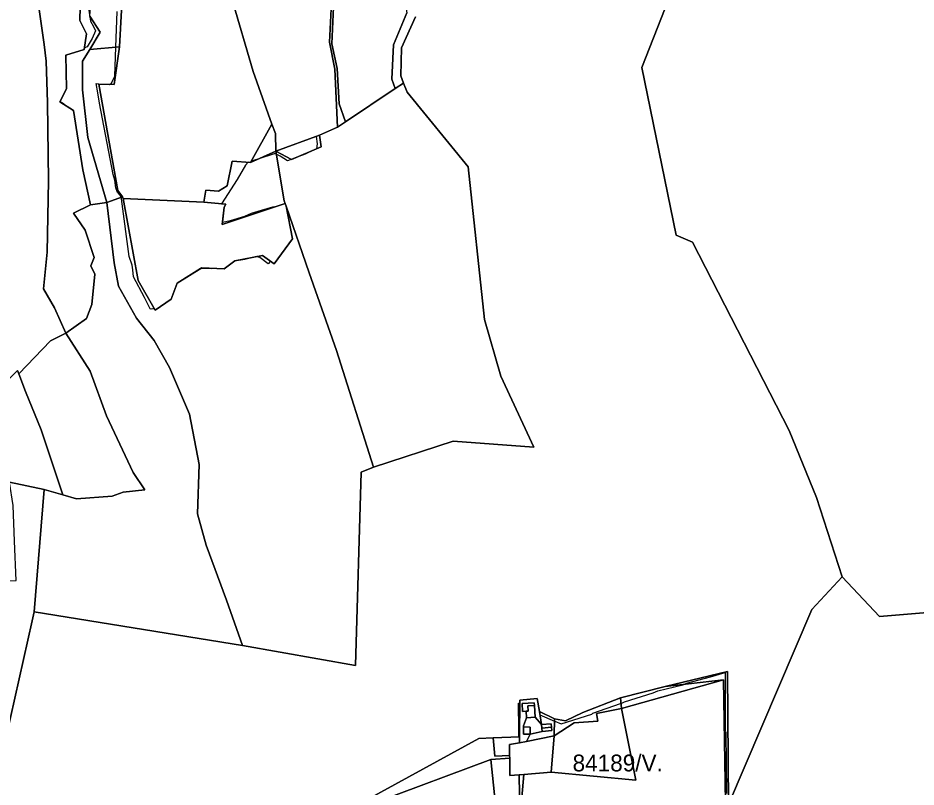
# Model space of a CAD drawing. Extents: x -477304 to -465429, y -1159113 to -1149210.
# Drawn here: x -473800 to -473001, y -1155092 to -1154407 of the extents above; entities that cross this region are included whole.
import ezdxf

# ---------------------------------------------------------------- set-up
doc = ezdxf.new("R2010")
doc.units = 0
for name, color, linetype in [('BPEJ_s', 7, 'Continuous'), ('ostatni_s', 7, 'Continuous'), ('PUPFL_s', 7, 'Continuous'), ('trav_porost_s', 7, 'Continuous'), ('zahrada_s', 7, 'Continuous')]:
    doc.layers.add(name, color=color, linetype=linetype)

msp = doc.modelspace()

# ---------------------------------------------------------------- linework, layer by layer
at = {"layer": 'BPEJ_s'}
for points in [[(-473742.87, -1154363), (-473735.71, -1154409.89), (-473733.21, -1154414.66), (-473731.25, -1154418.4), (-473734.22, -1154425.2), (-473738.9, -1154432.86)], [(-473742.87, -1154363), (-473735.71, -1154409.89), (-473733.21, -1154414.66), (-473731.25, -1154418.4), (-473734.22, -1154425.2), (-473738.9, -1154432.86)], [(-473521.71, -1154398.75), (-473523.18, -1154428.68), (-473518.36, -1154452.56), (-473515.98, -1154504.36), (-473532, -1154511.28), (-473535.12, -1154512.43), (-473534.13, -1154519.19), (-473534.56, -1154523.44), (-473536.79, -1154524.51), (-473544.76, -1154528.33), (-473553.68, -1154531.71), (-473557.19, -1154533.04), (-473560.5, -1154534.29), (-473566.87, -1154530.03), (-473570.43, -1154528.35), (-473570.92, -1154528.12), (-473572.41, -1154528.12), (-473586.83, -1154532.66), (-473592.89, -1154534.57), (-473593.46, -1154535.59), (-473595.47, -1154535.46), (-473597.92, -1154538.11), (-473605.36, -1154550.87), (-473619.21, -1154572.43), (-473615.39, -1154572.74), (-473616.79, -1154575.62), (-473618.31, -1154588.84), (-473611.1, -1154587.23), (-473598.35, -1154583.41), (-473592.39, -1154580.85), (-473583.55, -1154578.24), (-473573.68, -1154575.33), (-473570.15, -1154574.67), (-473562.59, -1154572.14), (-473561.76, -1154574.46), (-473556.04, -1154603.79), (-473572.41, -1154626), (-473575.74, -1154623.55), (-473577.6, -1154625.96), (-473585.16, -1154620.41), (-473586.31, -1154620.08), (-473588.14, -1154619.55), (-473598.35, -1154622.11), (-473607.6, -1154623.53), (-473616.76, -1154630.4), (-473623.98, -1154630.09), (-473628.54, -1154630.4), (-473637.83, -1154630.23), (-473658.6, -1154643.08), (-473664.14, -1154657.56), (-473678.26, -1154667.22), (-473679.25, -1154665.47), (-473680, -1154665.91), (-473681.7, -1154666.34), (-473682.55, -1154665.91), (-473687.76, -1154655.93), (-473697.44, -1154637.42), (-473698.19, -1154631.36), (-473698.71, -1154627.21), (-473701.26, -1154619.55), (-473708.07, -1154568.1), (-473708.3, -1154567.55), (-473708.64, -1154566.75), (-473709.34, -1154565.12), (-473711.68, -1154562.57), (-473713.17, -1154558.31), (-473714.02, -1154551.51), (-473715.72, -1154546.41), (-473727.81, -1154483.03), (-473729.33, -1154473.68), (-473730.68, -1154465.43), (-473728.69, -1154465.6), (-473723.13, -1154466.1), (-473718.75, -1154466.23), (-473717, -1154465.18), (-473714.02, -1154458.8), (-473713.17, -1154433.1), (-473712.11, -1154401.39)], [(-473521.71, -1154398.75), (-473523.18, -1154428.68), (-473518.36, -1154452.56), (-473515.98, -1154504.36), (-473532, -1154511.28), (-473535.12, -1154512.43), (-473534.13, -1154519.19), (-473534.56, -1154523.44), (-473536.79, -1154524.51), (-473544.76, -1154528.33), (-473553.68, -1154531.71), (-473557.19, -1154533.04), (-473560.5, -1154534.29), (-473566.87, -1154530.03), (-473570.43, -1154528.35), (-473570.92, -1154528.12), (-473572.41, -1154528.12), (-473586.83, -1154532.66), (-473592.89, -1154534.57), (-473593.46, -1154535.59), (-473595.47, -1154535.46), (-473597.92, -1154538.11), (-473605.36, -1154550.87), (-473619.21, -1154572.43), (-473615.39, -1154572.74), (-473616.79, -1154575.62), (-473618.31, -1154588.84), (-473611.1, -1154587.23), (-473598.35, -1154583.41), (-473592.39, -1154580.85), (-473583.55, -1154578.24), (-473573.68, -1154575.33), (-473570.15, -1154574.67), (-473562.59, -1154572.14), (-473561.76, -1154574.46), (-473556.04, -1154603.79), (-473572.41, -1154626), (-473575.74, -1154623.55), (-473577.6, -1154625.96), (-473585.16, -1154620.41), (-473586.31, -1154620.08), (-473588.14, -1154619.55), (-473598.35, -1154622.11), (-473607.6, -1154623.53), (-473616.76, -1154630.4), (-473623.98, -1154630.09), (-473628.54, -1154630.4), (-473637.83, -1154630.23), (-473658.6, -1154643.08), (-473664.14, -1154657.56), (-473678.26, -1154667.22), (-473679.25, -1154665.47), (-473680, -1154665.91), (-473681.7, -1154666.34), (-473682.55, -1154665.91), (-473687.76, -1154655.93), (-473697.44, -1154637.42), (-473698.19, -1154631.36), (-473698.71, -1154627.21), (-473701.26, -1154619.55), (-473708.07, -1154568.1), (-473708.3, -1154567.55), (-473708.64, -1154566.75), (-473709.34, -1154565.12), (-473711.68, -1154562.57), (-473713.17, -1154558.31), (-473714.02, -1154551.51), (-473715.72, -1154546.41), (-473727.81, -1154483.03), (-473729.33, -1154473.68), (-473730.68, -1154465.43), (-473728.69, -1154465.6), (-473723.13, -1154466.1), (-473718.75, -1154466.23), (-473717, -1154465.18), (-473714.02, -1154458.8), (-473713.17, -1154433.1), (-473712.11, -1154401.39)], [(-473738.9, -1154432.86), (-473741.07, -1154433.53), (-473741.28, -1154435.16), (-473757.81, -1154440.13), (-473757.24, -1154469.97), (-473762.92, -1154481.27), (-473759.74, -1154483.25), (-473757.75, -1154485.06), (-473750.87, -1154489.39), (-473742.62, -1154542.22), (-473735.66, -1154573.43), (-473750.81, -1154580.69), (-473740.58, -1154595.92), (-473732.65, -1154620.41), (-473735.39, -1154627.6), (-473731.79, -1154635.18), (-473734.49, -1154662.17), (-473739.33, -1154674.66), (-473757.86, -1154687.75), (-473771.26, -1154694.39), (-473799.66, -1154723.91), (-473800.79, -1154720.87)], [(-473738.9, -1154432.86), (-473741.07, -1154433.53), (-473741.28, -1154435.16), (-473757.81, -1154440.13), (-473757.24, -1154469.97), (-473762.92, -1154481.27), (-473759.74, -1154483.25), (-473757.75, -1154485.06), (-473750.87, -1154489.39), (-473742.62, -1154542.22), (-473735.66, -1154573.43), (-473750.81, -1154580.69), (-473740.58, -1154595.92), (-473732.65, -1154620.41), (-473735.39, -1154627.6), (-473731.79, -1154635.18), (-473734.49, -1154662.17), (-473739.33, -1154674.66), (-473757.86, -1154687.75), (-473771.26, -1154694.39), (-473799.66, -1154723.91), (-473800.79, -1154720.87)], [(-473489.74, -1155103.39), (-473390.35, -1155048.64), (-473377.43, -1155047.9), (-473354.66, -1155047.17), (-473354.66, -1155030.8), (-473354.88, -1155027.39), (-473354.87, -1155017.03), (-473353.66, -1155016.86), (-473353.64, -1155014.55), (-473338.29, -1155012.91), (-473336.36, -1155024.64), (-473335.9, -1155027.51), (-473322.9, -1155033.08), (-473322.57, -1155033.22), (-473316.82, -1155035.69), (-473289.6, -1155026.97), (-473288.75, -1155026.12), (-473264.08, -1155017.61), (-473263.65, -1155017.4), (-473260.68, -1155015.91), (-473235.16, -1155008.04), (-473230.91, -1155006.13), (-473208.8, -1155000.81), (-473207.87, -1155000.41), (-473205.39, -1154999.33), (-473184.16, -1154993.7), (-473170.94, -1154989.74), (-473170.94, -1155042.07), (-473170.68, -1155042.5), (-473170.31, -1155043.13), (-473169.88, -1155097.56)], [(-473489.74, -1155103.39), (-473390.35, -1155048.64), (-473377.43, -1155047.9), (-473354.66, -1155047.17), (-473354.66, -1155030.8), (-473354.88, -1155027.39), (-473354.87, -1155017.03), (-473353.66, -1155016.86), (-473353.64, -1155014.55), (-473338.29, -1155012.91), (-473336.36, -1155024.64), (-473335.9, -1155027.51), (-473322.9, -1155033.08), (-473322.57, -1155033.22), (-473316.82, -1155035.69), (-473289.6, -1155026.97), (-473288.75, -1155026.12), (-473264.08, -1155017.61), (-473263.65, -1155017.4), (-473260.68, -1155015.91), (-473235.16, -1155008.04), (-473230.91, -1155006.13), (-473208.8, -1155000.81), (-473207.87, -1155000.41), (-473205.39, -1154999.33), (-473184.16, -1154993.7), (-473170.94, -1154989.74), (-473170.94, -1155042.07), (-473170.68, -1155042.5), (-473170.31, -1155043.13), (-473169.88, -1155097.56)]]:
    msp.add_lwpolyline(points, dxfattribs=at)
at = {"layer": 'ostatni_s'}
for points in [[(-473734.76, -1154245.23), (-473746.67, -1154225.62), (-473740.17, -1154222.9), (-473735.6, -1154220.63), (-473727.5, -1154244.36), (-473728.65, -1154264.77), (-473731.37, -1154281.73), (-473735.6, -1154320.41), (-473731.98, -1154332.42), (-473722.93, -1154348.41), (-473708.25, -1154400.08), (-473709.85, -1154432.82), (-473736.53, -1154435.09), (-473727.09, -1154419.77), (-473736.3, -1154405.33), (-473734.66, -1154379.32), (-473744.86, -1154345.86), (-473748.62, -1154294.31), (-473740.24, -1154291.55), (-473732.46, -1154259)], [(-473514.58, -1154483.35), (-473508.81, -1154499.55), (-473515.98, -1154504.36), (-473518.36, -1154452.56), (-473523.18, -1154428.68), (-473521.71, -1154398.75), (-473534.06, -1154341.26), (-473542.34, -1154294.72), (-473537.52, -1154278.23), (-473533.15, -1154254.72), (-473529.76, -1154258.34), (-473540.5, -1154295.17), (-473532.15, -1154341.65), (-473519.54, -1154397.54), (-473520.9, -1154429.92), (-473516.41, -1154452.14)], [(-473263.14, -1155021.92), (-473264.22, -1155012.4), (-473224.27, -1155002.26), (-473172.54, -1154996.43)], [(-473346.52, -1155019.61), (-473346.29, -1155024.2), (-473348.2, -1155024.3), (-473351.28, -1155024.45), (-473351.63, -1155017.47), (-473340.84, -1155016.93), (-473340.72, -1155019.32)], [(-473348.2, -1155024.3), (-473346.29, -1155024.2), (-473346.52, -1155019.61), (-473340.72, -1155019.32), (-473340.2, -1155029.71), (-473347.91, -1155030.1)], [(-473350.37, -1155037.3), (-473347.91, -1155030.1), (-473340.2, -1155029.71), (-473334.51, -1155036.27), (-473334.22, -1155039.35), (-473333.93, -1155042.44), (-473344.49, -1155044.71), (-473344.45, -1155038.41), (-473350.49, -1155038.37)], [(-473350.53, -1155044.67), (-473350.49, -1155038.37), (-473344.45, -1155038.41), (-473344.49, -1155044.71)], [(-473325.56, -1155038.54), (-473334.22, -1155039.35), (-473334.51, -1155036.27), (-473325.85, -1155035.45)], [(-473333.93, -1155042.44), (-473334.22, -1155039.35), (-473325.56, -1155038.54), (-473325.27, -1155041.62)]]:
    msp.add_lwpolyline(points, close=True, dxfattribs=at)
msp.add_lwpolyline([(-473736.3, -1154405.33), (-473727.09, -1154419.77), (-473736.53, -1154435.09), (-473743.01, -1154445.61), (-473742.84, -1154470.92), (-473738.24, -1154513.31), (-473721.32, -1154571.37), (-473735.66, -1154573.43), (-473742.62, -1154542.22), (-473750.87, -1154489.39), (-473763.12, -1154481.67), (-473757.24, -1154469.97), (-473757.81, -1154440.13), (-473741.28, -1154435.16), (-473739.47, -1154421.27), (-473745.27, -1154409.34), (-473744.59, -1154384.85)], dxfattribs=at)
at = {"layer": 'PUPFL_s'}
for points in [[(-472801.98, -1154920.79), (-473033.72, -1154939.88), (-473067.01, -1154904.59), (-473089.68, -1154834.02), (-473114.14, -1154774.45), (-473200.2, -1154606.58), (-473214.68, -1154600.56), (-473245.06, -1154451.04), (-473214.02, -1154371.72), (-473207.58, -1154353.6), (-473202.08, -1154333.7), (-473192.34, -1154285.76), (-473180.59, -1154251.27), (-473170.89, -1154246.71), (-473014.5, -1154178.21), (-472985.59, -1154174.56)], [(-473214.02, -1154371.72), (-473245.06, -1154451.04), (-473214.68, -1154600.56), (-473200.2, -1154606.58), (-473114.14, -1154774.45), (-473089.68, -1154834.02), (-473067.01, -1154904.59), (-473093.82, -1154933.76), (-473168.03, -1155107.51), (-473168.97, -1154989.09), (-473224.27, -1155002.26), (-473264.22, -1155012.4), (-473297.53, -1155025.46), (-473313.06, -1155032.8), (-473322.84, -1155031.01), (-473336.36, -1155024.64), (-473338.29, -1155012.91), (-473353.64, -1155014.55), (-473353.96, -1155047.15), (-473377.43, -1155047.9), (-473390.35, -1155048.64), (-473489.74, -1155103.39)], [(-473826.55, -1155115.89), (-473787.7, -1154943.82), (-473785.88, -1154935.82), (-473600.55, -1154965.92), (-473499.94, -1154983.67), (-473495.04, -1154811.48), (-473484.02, -1154806.92), (-473413.02, -1154784.01), (-473341.31, -1154789.07), (-473370.58, -1154726.12), (-473385.3, -1154675.41), (-473399.61, -1154539.62), (-473454.14, -1154473.17), (-473457.25, -1154464.97), (-473459.69, -1154458.53), (-473459.04, -1154433.53), (-473446.64, -1154405.94)], [(-473446.64, -1154405.94), (-473459.04, -1154433.53), (-473459.69, -1154458.53), (-473457.25, -1154464.97), (-473464.56, -1154469.87), (-473467.69, -1154461.59), (-473466.25, -1154430.93), (-473454.38, -1154402.58)], [(-473261.67, -1155182.7), (-473332.13, -1155170.24), (-473353.67, -1155166.14), (-473354.82, -1155135.11), (-473345.7, -1155136.78), (-473324.3, -1155141.25), (-473310.8, -1155141.72), (-473268.06, -1155134.61), (-473230.58, -1155126.8), (-473170.66, -1155108.36), (-473168.03, -1155107.51), (-473093.82, -1154933.76), (-473067.01, -1154904.59), (-473033.72, -1154939.88), (-472801.98, -1154920.79)]]:
    msp.add_lwpolyline(points, dxfattribs=at)
for points in [[(-473516.41, -1154452.14), (-473520.9, -1154429.92), (-473519.54, -1154397.54), (-473532.15, -1154341.65), (-473540.5, -1154295.17), (-473529.76, -1154258.34), (-473526.99, -1154260.49), (-473520.43, -1154258.61), (-473495.41, -1154264.28), (-473478.7, -1154263.34), (-473468.01, -1154281.07), (-473466.33, -1154298.92), (-473468.67, -1154309.07), (-473468.86, -1154327.08), (-473464.45, -1154348.21), (-473467.62, -1154368.4), (-473456.29, -1154390.9), (-473454.38, -1154402.58), (-473466.25, -1154430.93), (-473467.69, -1154461.59), (-473464.56, -1154469.87), (-473508.81, -1154499.55), (-473514.58, -1154483.35)], [(-473736.53, -1154435.09), (-473709.85, -1154432.82), (-473714.87, -1154466.35), (-473728.4, -1154465.94), (-473711.33, -1154560.8), (-473707.35, -1154566.28), (-473721.32, -1154571.37), (-473738.24, -1154513.31), (-473742.84, -1154470.92), (-473743.01, -1154445.61)], [(-473399.61, -1154539.62), (-473385.3, -1154675.41), (-473370.58, -1154726.12), (-473341.31, -1154789.07), (-473413.02, -1154784.01), (-473484.02, -1154806.92), (-473516.79, -1154703.2), (-473541.1, -1154633.88), (-473561.76, -1154574.46), (-473562.59, -1154572.14), (-473563.43, -1154569.79), (-473570.89, -1154525.62), (-473557.02, -1154533.13), (-473530.42, -1154521.8), (-473532, -1154511.28), (-473515.98, -1154504.36), (-473508.81, -1154499.55), (-473464.56, -1154469.87), (-473457.25, -1154464.97), (-473454.14, -1154473.17)], [(-473574.38, -1154501.45), (-473571.14, -1154510.02), (-473570.89, -1154525.62), (-473593.46, -1154535.59)], [(-473530.42, -1154521.8), (-473557.02, -1154533.13), (-473570.89, -1154525.62), (-473532, -1154511.28)], [(-473570.89, -1154525.62), (-473563.43, -1154569.79), (-473562.59, -1154572.14), (-473618.55, -1154590.88), (-473616.79, -1154575.62), (-473615.39, -1154572.74), (-473635.05, -1154571.12), (-473633.08, -1154560.34), (-473621.89, -1154561.28), (-473614.2, -1154556.61), (-473609.75, -1154534.55), (-473593.46, -1154535.59)], [(-473810.19, -1154819.81), (-473853.16, -1154801.88), (-473860.37, -1154780.69), (-473868.15, -1154763.25), (-473880.39, -1154753.45), (-473888.53, -1154759.94), (-473898.86, -1154758.53), (-473903.11, -1154628.1), (-473898.18, -1154579.94), (-473893.19, -1154540.84), (-473893.14, -1154578.33), (-473854.78, -1154691.1), (-473846.08, -1154688.17), (-473817.55, -1154737.13), (-473800.79, -1154720.87), (-473799.66, -1154723.91), (-473793.77, -1154739.74), (-473779.73, -1154773.63), (-473760.38, -1154831.74), (-473776.92, -1154827), (-473807.76, -1154820.46)], [(-473714.83, -1154625.04), (-473721.32, -1154571.37), (-473707.35, -1154566.28), (-473706.73, -1154567.63), (-473693.32, -1154640.73), (-473678.26, -1154667.22), (-473664.14, -1154657.56), (-473658.6, -1154643.08), (-473636.71, -1154629.54), (-473616.76, -1154630.4), (-473607.25, -1154623.27), (-473582.7, -1154618.44), (-473572.41, -1154626), (-473556.04, -1154603.79), (-473561.76, -1154574.46), (-473541.1, -1154633.88), (-473516.79, -1154703.2), (-473484.02, -1154806.92), (-473495.04, -1154811.48), (-473499.94, -1154983.67), (-473600.55, -1154965.92), (-473614.76, -1154925.48), (-473632.97, -1154876.62), (-473640.56, -1154848.47), (-473639.19, -1154804.53), (-473647.69, -1154759.77), (-473665.52, -1154718.38), (-473679.28, -1154694.13), (-473694.88, -1154674.44), (-473710.97, -1154645.83)], [(-473748.22, -1154835.22), (-473716.49, -1154832.94), (-473706.77, -1154829.29), (-473687.49, -1154827.15), (-473697.96, -1154811.78), (-473721.49, -1154761.25), (-473736.2, -1154721.44), (-473757.86, -1154687.75), (-473739.33, -1154674.66), (-473734.49, -1154662.17), (-473731.79, -1154635.18), (-473735.39, -1154627.6), (-473732.65, -1154620.41), (-473740.58, -1154595.92), (-473750.81, -1154580.69), (-473735.66, -1154573.43), (-473721.32, -1154571.37), (-473714.83, -1154625.04), (-473710.97, -1154645.83), (-473694.88, -1154674.44), (-473679.28, -1154694.13), (-473665.52, -1154718.38), (-473647.69, -1154759.77), (-473639.19, -1154804.53), (-473640.56, -1154848.47), (-473632.97, -1154876.62), (-473614.76, -1154925.48), (-473600.55, -1154965.92), (-473785.88, -1154935.82), (-473776.92, -1154827), (-473760.38, -1154831.74)], [(-473716.49, -1154832.94), (-473748.22, -1154835.22), (-473760.38, -1154831.74), (-473779.73, -1154773.63), (-473793.77, -1154739.74), (-473799.66, -1154723.91), (-473771.26, -1154694.39), (-473757.86, -1154687.75), (-473736.2, -1154721.44), (-473721.49, -1154761.25), (-473697.96, -1154811.78), (-473687.49, -1154827.15), (-473706.77, -1154829.29)], [(-473887.05, -1155020.29), (-473884.6, -1155005.42), (-473877.36, -1154982.46), (-473875.67, -1154962.89), (-473868.87, -1154909.69), (-473801.92, -1154908.02), (-473803.54, -1154872.92), (-473804.48, -1154841.11), (-473807.76, -1154820.46), (-473776.92, -1154827), (-473785.88, -1154935.82), (-473787.7, -1154943.82), (-473826.55, -1155115.89), (-473834.66, -1155114.86), (-473873.33, -1155111.01), (-473903.83, -1155108.58), (-473906.92, -1155108.22), (-473892.03, -1155024.9)], [(-473170.66, -1155108.36), (-473170.85, -1155105.72), (-473172.54, -1154996.43), (-473224.27, -1155002.26), (-473168.97, -1154989.09), (-473168.03, -1155107.51)], [(-473264.22, -1155012.4), (-473263.14, -1155021.92), (-473285.46, -1155026.42), (-473284.47, -1155033.34), (-473305.26, -1155034.7), (-473323.31, -1155046.21), (-473322.84, -1155031.01), (-473313.06, -1155032.8), (-473297.53, -1155025.46)], [(-473344.49, -1155044.71), (-473333.93, -1155042.44), (-473325.27, -1155041.62), (-473325.56, -1155038.54), (-473325.85, -1155035.45), (-473334.51, -1155036.27), (-473336.36, -1155024.64), (-473322.84, -1155031.01), (-473323.31, -1155046.21), (-473347.8, -1155051.4)]]:
    msp.add_lwpolyline(points, close=True, dxfattribs=at)
at = {"layer": 'trav_porost_s'}
for points in [[(-473632.61, -1154254.89), (-473636.92, -1154243.97), (-473642.6, -1154220.9), (-473637.55, -1154219.67), (-473603.5, -1154211.38), (-473561.23, -1154201.66), (-473547.77, -1154229.6), (-473533.15, -1154254.72), (-473537.52, -1154278.23), (-473542.34, -1154294.72), (-473534.06, -1154341.26), (-473521.71, -1154398.75), (-473523.18, -1154428.68), (-473518.36, -1154452.56), (-473515.98, -1154504.36), (-473532, -1154511.28), (-473570.89, -1154525.62), (-473571.14, -1154510.02), (-473574.38, -1154501.45), (-473591.18, -1154454.77), (-473610.43, -1154388.56), (-473590.53, -1154375.47), (-473614.14, -1154301.81)], [(-473707.35, -1154566.28), (-473711.33, -1154560.8), (-473728.4, -1154465.94), (-473714.87, -1154466.35), (-473709.85, -1154432.82), (-473708.25, -1154400.08), (-473722.93, -1154348.41), (-473715.18, -1154320.13), (-473707.03, -1154303.79), (-473713.53, -1154299.27), (-473711.92, -1154273.1), (-473632.61, -1154254.89), (-473614.14, -1154301.81), (-473590.53, -1154375.47), (-473610.43, -1154388.56), (-473591.18, -1154454.77), (-473574.38, -1154501.45), (-473593.46, -1154535.59), (-473609.75, -1154534.55), (-473614.2, -1154556.61), (-473621.89, -1154561.28), (-473633.08, -1154560.34), (-473635.05, -1154571.12), (-473706.73, -1154567.63)], [(-473572.41, -1154626), (-473582.7, -1154618.44), (-473607.25, -1154623.27), (-473616.76, -1154630.4), (-473636.71, -1154629.54), (-473658.6, -1154643.08), (-473664.14, -1154657.56), (-473678.26, -1154667.22), (-473693.32, -1154640.73), (-473706.73, -1154567.63), (-473635.05, -1154571.12), (-473615.39, -1154572.74), (-473616.79, -1154575.62), (-473618.55, -1154590.88), (-473562.59, -1154572.14), (-473561.76, -1154574.46), (-473556.04, -1154603.79)], [(-473263.14, -1155021.92), (-473172.54, -1154996.43), (-473170.85, -1155105.72), (-473189.38, -1155111.37), (-473249.1, -1155128.5), (-473269.8, -1155132.59), (-473310.38, -1155138.61), (-473310.62, -1155129.01), (-473317.34, -1155128.87), (-473321.48, -1155135.41), (-473345.46, -1155131.79), (-473345.7, -1155136.78), (-473354.82, -1155135.11), (-473350.03, -1155080.69), (-473325.91, -1155078.7), (-473250.52, -1155085.6)], [(-473351.28, -1155024.45), (-473348.2, -1155024.3), (-473347.91, -1155030.1), (-473350.37, -1155037.3), (-473350.49, -1155038.37), (-473350.53, -1155044.67), (-473344.49, -1155044.71), (-473347.8, -1155051.4), (-473354.01, -1155052.35), (-473353.96, -1155047.15), (-473353.64, -1155014.55), (-473338.29, -1155012.91), (-473336.36, -1155024.64), (-473334.51, -1155036.27), (-473340.2, -1155029.71), (-473340.72, -1155019.32), (-473340.84, -1155016.93), (-473351.63, -1155017.47)], [(-473284.47, -1155033.34), (-473285.46, -1155026.42), (-473263.14, -1155021.92), (-473250.52, -1155085.6), (-473325.91, -1155078.7), (-473323.31, -1155046.21), (-473305.26, -1155034.7)], [(-473353.96, -1155047.15), (-473354.01, -1155052.35), (-473362.87, -1155053.96), (-473362.79, -1155063.71), (-473376.11, -1155064.37), (-473377.43, -1155047.9)], [(-473390.35, -1155048.64), (-473377.43, -1155047.9), (-473376.11, -1155064.37), (-473362.79, -1155063.71), (-473362.77, -1155066.06), (-473379.59, -1155067.41), (-473481.31, -1155105.45), (-473465.62, -1155155.93), (-473468.65, -1155155.71), (-473489.74, -1155103.39)], [(-473432.75, -1155158.36), (-473465.62, -1155155.93), (-473481.31, -1155105.45), (-473379.59, -1155067.41), (-473372.57, -1155135.85), (-473369.77, -1155163.08), (-473373.26, -1155162.42), (-473392.03, -1155161.46)], [(-473354.07, -1155098.6), (-473354.82, -1155135.11), (-473372.57, -1155135.85), (-473379.59, -1155067.41), (-473362.77, -1155066.06), (-473362.65, -1155081.62), (-473354.31, -1155080.93)], [(-473354.31, -1155080.93), (-473350.03, -1155080.69), (-473354.82, -1155135.11), (-473354.07, -1155098.6)]]:
    msp.add_lwpolyline(points, close=True, dxfattribs=at)
for points in [[(-473808.1, -1154234.12), (-473796.57, -1154292.71), (-473776.95, -1154430.78), (-473775.23, -1154445.37), (-473773.93, -1154482.19), (-473773.07, -1154552.19), (-473774.29, -1154615.68), (-473777.63, -1154648.33), (-473767.82, -1154665.25), (-473757.86, -1154687.75), (-473771.26, -1154694.39), (-473799.66, -1154723.91), (-473800.79, -1154720.87)], [(-473744.59, -1154384.85), (-473745.27, -1154409.34), (-473739.47, -1154421.27), (-473741.28, -1154435.16), (-473757.81, -1154440.13), (-473757.24, -1154469.97), (-473763.12, -1154481.67), (-473750.87, -1154489.39), (-473742.62, -1154542.22), (-473735.66, -1154573.43), (-473750.81, -1154580.69), (-473740.58, -1154595.92), (-473732.65, -1154620.41), (-473735.39, -1154627.6), (-473731.79, -1154635.18), (-473734.49, -1154662.17), (-473739.33, -1154674.66), (-473757.86, -1154687.75), (-473767.82, -1154665.25), (-473777.63, -1154648.33), (-473774.29, -1154615.68), (-473773.07, -1154552.19), (-473773.93, -1154482.19), (-473775.23, -1154445.37), (-473776.95, -1154430.78), (-473796.57, -1154292.71)]]:
    msp.add_lwpolyline(points, dxfattribs=at)
at = {"layer": 'zahrada_s'}
msp.add_lwpolyline([(-473362.87, -1155053.96), (-473354.01, -1155052.35), (-473347.8, -1155051.4), (-473323.31, -1155046.21), (-473325.91, -1155078.7), (-473350.03, -1155080.69), (-473354.31, -1155080.93), (-473362.65, -1155081.62), (-473362.77, -1155066.06), (-473362.79, -1155063.71)], close=True, dxfattribs=at)

# ---------------------------------------------------------------- texts
at = {"layer": 'BPEJ_s'}
msp.add_text('84189/V.', height=15, dxfattribs=at).set_placement((-473306.79, -1155077.94))

doc.saveas('drawing.dxf')
